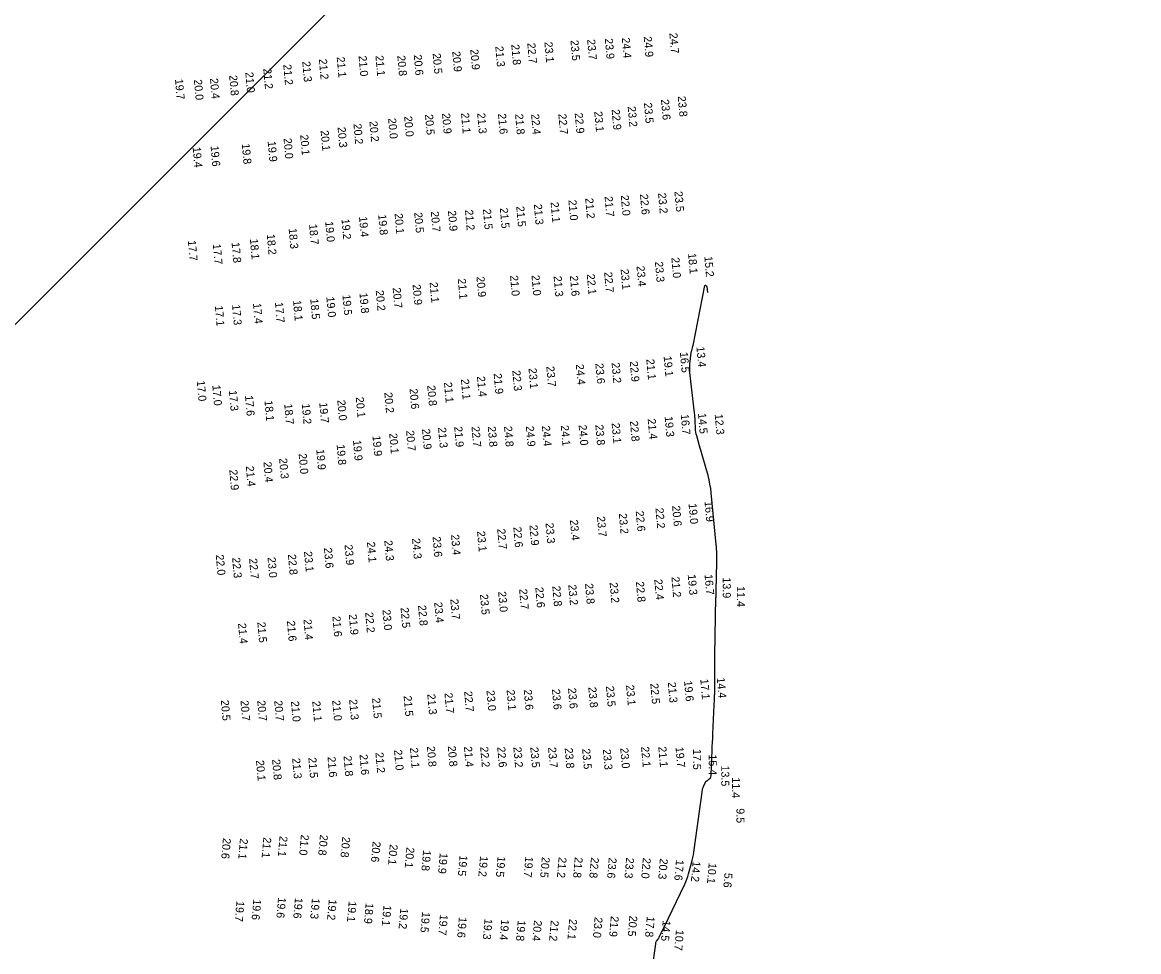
# Model space of a CAD drawing. Extents: x 988130 to 1132882, y 654656 to 841453.
# Drawn here: x 1054495 to 1055193, y 756046 to 756626 of the extents above; entities that cross this region are included whole.
import ezdxf

# ---------------------------------------------------------------- set-up
doc = ezdxf.new("R2010")
doc.units = 0
for name, color, linetype in [('V-ANNO-KEYM', 7, 'Continuous'), ('V-TOPO-MAJR', 7, 'Continuous'), ('V-TOPO-SOUN', 7, 'Continuous')]:
    doc.layers.add(name, color=color, linetype=linetype)

msp = doc.modelspace()

# ---------------------------------------------------------------- linework, layer by layer
at = {"layer": 'V-ANNO-KEYM'}
msp.add_line((1054334.64, 756281.5), (1056222.24, 758169.1), dxfattribs=at)
at = {"layer": 'V-TOPO-MAJR'}
msp.add_lwpolyline([(1054884.17, 756002.09), (1054891.01, 756050.93), (1054891.09, 756051.32), (1054891.21, 756051.7), (1054891.37, 756052.06), (1054891.58, 756052.4), (1054892.48, 756053.74), (1054892.7, 756054.08), (1054892.9, 756054.43), (1054893.09, 756054.78), (1054893.27, 756055.15), (1054893.96, 756056.66), (1054894.13, 756057.01), (1054894.3, 756057.37), (1054894.48, 756057.72), (1054894.66, 756058.06), (1054895.41, 756059.45), (1054895.59, 756059.8), (1054895.77, 756060.15), (1054895.95, 756060.5), (1054896.12, 756060.85), (1054909.17, 756088.06), (1054909.89, 756089.65), (1054910.53, 756091.27), (1054911.11, 756092.91), (1054911.61, 756094.58), (1054913.46, 756101.32), (1054913.9, 756103.01), (1054914.28, 756104.72), (1054914.6, 756106.43), (1054914.87, 756108.16), (1054920.23, 756147.11), (1054920.32, 756147.61), (1054920.44, 756148.1), (1054920.6, 756148.58), (1054920.79, 756149.05), (1054921.86, 756151.39), (1054921.97, 756151.61), (1054922.11, 756151.81), (1054922.26, 756152), (1054922.43, 756152.17), (1054923.17, 756152.81), (1054923.35, 756152.97), (1054923.54, 756153.13), (1054923.73, 756153.29), (1054923.92, 756153.44), (1054924.96, 756154.26), (1054925.1, 756154.39), (1054925.23, 756154.55), (1054925.32, 756154.72), (1054925.38, 756154.91), (1054925.59, 756155.72), (1054925.63, 756155.92), (1054925.67, 756156.12), (1054925.69, 756156.33), (1054925.71, 756156.54), (1054926.3, 756171.56), (1054926.4, 756174.14), (1054926.51, 756176.71), (1054926.63, 756179.28), (1054926.75, 756181.86), (1054927.63, 756200.04), (1054927.74, 756202.63), (1054927.82, 756205.22), (1054927.87, 756207.82), (1054927.9, 756210.41), (1054927.92, 756220.78), (1054927.93, 756223.37), (1054927.95, 756225.96), (1054927.99, 756228.56), (1054928.03, 756231.15), (1054928.69, 756267.27), (1054928.7, 756267.42), (1054928.71, 756267.58), (1054928.72, 756267.73), (1054928.74, 756267.88), (1054928.81, 756268.49), (1054928.83, 756268.65), (1054928.84, 756268.8), (1054928.85, 756268.95), (1054928.85, 756269.11), (1054929.07, 756282.56), (1054929.09, 756284.03), (1054929.11, 756285.51), (1054929.12, 756286.98), (1054929.13, 756288.46), (1054929.16, 756294.36), (1054929.15, 756295.83), (1054929.1, 756297.31), (1054929.01, 756298.78), (1054928.88, 756300.25), (1054925.7, 756332.66), (1054925.38, 756335.37), (1054924.94, 756338.05), (1054924.38, 756340.71), (1054923.7, 756343.35), (1054920.09, 756356.29), (1054919.69, 756357.71), (1054919.29, 756359.13), (1054918.88, 756360.54), (1054918.47, 756361.96), (1054916.68, 756368.11), (1054916.37, 756369.28), (1054916.14, 756370.46), (1054915.99, 756371.65), (1054915.9, 756372.86), (1054915.71, 756377.7), (1054915.66, 756378.91), (1054915.57, 756380.12), (1054915.47, 756381.33), (1054915.34, 756382.53), (1054912.45, 756407.83), (1054912.33, 756409.12), (1054912.29, 756410.41), (1054912.33, 756411.71), (1054912.43, 756413), (1054913.19, 756419.96), (1054913.24, 756420.37), (1054913.31, 756420.77), (1054913.4, 756421.16), (1054913.5, 756421.56), (1054913.95, 756423.12), (1054914.06, 756423.52), (1054914.16, 756423.91), (1054914.25, 756424.31), (1054914.34, 756424.71), (1054921.8, 756462.07), (1054921.84, 756462.19), (1054921.9, 756462.25), (1054921.99, 756462.26), (1054922.1, 756462.22), (1054922.6, 756461.95), (1054922.71, 756461.88), (1054922.8, 756461.79), (1054922.86, 756461.67), (1054922.89, 756461.54), (1054923.42, 756457.78)], dxfattribs=at)

# ---------------------------------------------------------------- texts
at = {"layer": 'V-TOPO-SOUN'}
for s, rotation, p in [('22.7 ', 275, (1054810.8, 756613.5)), ('23.1 ', 275, (1054821.49, 756614.15)), ('23.5 ', 275, (1054837.77, 756615.25)), ('23.7 ', 275, (1054848.2, 756615.77)), ('23.9 ', 275, (1054859.23, 756616.33)), ('24.4 ', 275, (1054869.86, 756616.79)), ('24.9 ', 275, (1054883.53, 756617.54)), ('24.7 ', 275, (1054899.54, 756619.71)), ('20.6 ', 275, (1054739.88, 756606.1)), ('20.5 ', 275, (1054751.7, 756607.04)), ('20.9 ', 275, (1054763.94, 756608.3)), ('20.9 ', 275, (1054775.18, 756609.56)), ('21.3 ', 275, (1054790.82, 756611.46)), ('21.8 ', 275, (1054800.81, 756612.56)), ('21.2 ', 275, (1054658.38, 756600.06)), ('21.3 ', 275, (1054670.24, 756601.99)), ('21.2 ', 275, (1054680.62, 756603.51)), ('21.1 ', 275, (1054691.75, 756604.79)), ('21.0 ', 275, (1054705.41, 756605.5)), ('21.1 ', 275, (1054715.95, 756605.64)), ('20.8 ', 275, (1054729.6, 756605.67)), ('20.8 ', 275, (1054624.56, 756593.36)), ('21.0 ', 275, (1054634.65, 756595.25)), ('21.2 ', 275, (1054645.89, 756597.56)), ('19.7 ', 275, (1054590.72, 756590.98)), ('20.0 ', 275, (1054602.54, 756590.65)), ('20.4 ', 275, (1054612.61, 756591.43)), ('23.6 ', 275, (1054894.31, 756578.23)), ('23.8 ', 275, (1054904.79, 756580.27)), ('22.9 ', 275, (1054863.51, 756572.01)), ('23.2 ', 275, (1054873.53, 756573.86)), ('23.5 ', 275, (1054883.67, 756576.15)), ('20.2 ', 275, (1054712.17, 756564.63)), ('20.0 ', 275, (1054723.85, 756566.48)), ('20.0 ', 275, (1054733.86, 756567.77)), ('20.5 ', 275, (1054746.91, 756568.9)), ('20.9 ', 275, (1054757.54, 756569.57)), ('21.1 ', 275, (1054769.4, 756569.81)), ('21.3 ', 275, (1054779.5, 756569.72)), ('21.6 ', 275, (1054792.49, 756569.38)), ('21.8 ', 275, (1054803.18, 756569.15)), ('22.4 ', 275, (1054813.2, 756569.13)), ('22.7 ', 275, (1054830.2, 756569.23)), ('22.9 ', 275, (1054840.43, 756569.8)), ('23.1 ', 275, (1054852.65, 756570.74)), ('20.1 ', 275, (1054681.71, 756558.88)), ('20.3 ', 275, (1054692.3, 756560.98)), ('20.2 ', 275, (1054702.21, 756563.02)), ('19.8 ', 275, (1054632.48, 756550.61)), ('19.9 ', 275, (1054648.62, 756552.14)), ('20.0 ', 275, (1054658.55, 756554.01)), ('20.1 ', 275, (1054668.93, 756556.16)), ('19.4 ', 275, (1054601.75, 756548.5)), ('19.6 ', 275, (1054612.96, 756549.21)), ('21.0 ', 275, (1054836.48, 756515.44)), ('21.2 ', 275, (1054846.98, 756516.59)), ('21.7 ', 275, (1054859.09, 756517.71)), ('22.0 ', 275, (1054869.21, 756518.42)), ('22.6 ', 275, (1054881.2, 756519.08)), ('23.2 ', 275, (1054892.49, 756519.78)), ('23.5 ', 275, (1054902.72, 756520.84)), ('20.9 ', 275, (1054761.23, 756508.79)), ('21.2 ', 275, (1054771.9, 756509.26)), ('21.5 ', 275, (1054783.12, 756509.81)), ('21.5 ', 275, (1054793.66, 756510.46)), ('21.5 ', 275, (1054803.89, 756511.52)), ('21.3 ', 275, (1054814.92, 756512.82)), ('21.1 ', 275, (1054825.36, 756514.11)), ('19.0 ', 275, (1054684.57, 756502.04)), ('19.2 ', 275, (1054694.75, 756503.59)), ('19.4 ', 275, (1054705.67, 756505.05)), ('19.8 ', 275, (1054717.66, 756506.31)), ('20.1 ', 275, (1054727.91, 756507.04)), ('20.5 ', 275, (1054740.17, 756507.68)), ('20.7 ', 275, (1054750.54, 756508.26)), ('18.3 ', 275, (1054661.72, 756497.73)), ('18.7 ', 275, (1054674.49, 756500.32)), ('17.7 ', 275, (1054598.76, 756490.17)), ('17.7 ', 275, (1054614.36, 756487.97)), ('17.8 ', 275, (1054626.07, 756488.96)), ('18.1 ', 275, (1054637.54, 756491.12)), ('18.2 ', 275, (1054648.08, 756494.04)), ('18.1 ', 275, (1054911.23, 756482.13)), ('23.4 ', 275, (1054879.03, 756474.25)), ('23.3 ', 275, (1054890.51, 756476.92)), ('21.0 ', 275, (1054900.81, 756479.47)), ('15.2 ', 275, (1054921.38, 756480.24)), ('20.9 ', 275, (1054779.04, 756467.58)), ('21.0 ', 275, (1054800.03, 756468.25)), ('21.0 ', 275, (1054813.42, 756468.48)), ('21.3 ', 275, (1054827.25, 756467.85)), ('21.6 ', 275, (1054837.41, 756468.15)), ('22.1 ', 275, (1054847.96, 756469.1)), ('22.7 ', 275, (1054858.82, 756470.39)), ('23.1 ', 275, (1054869.12, 756472.26)), ('20.7 ', 275, (1054726.71, 756460.61)), ('20.9 ', 275, (1054739.14, 756462.65)), ('21.1 ', 275, (1054749.8, 756464.05)), ('21.1 ', 275, (1054767.38, 756466.32)), ('18.1 ', 275, (1054664.47, 756452.77)), ('18.5 ', 275, (1054675.22, 756453.68)), ('19.0 ', 275, (1054685.27, 756454.95)), ('19.5 ', 275, (1054695.32, 756456.27)), ('19.8 ', 275, (1054705.97, 756457.37)), ('20.2 ', 275, (1054716.14, 756458.98)), ('17.1 ', 275, (1054615.64, 756449.37)), ('17.3 ', 275, (1054626.39, 756450.07)), ('17.4 ', 275, (1054639.44, 756450.92)), ('17.7 ', 275, (1054653.17, 756451.54)), ('19.1 ', 275, (1054895.97, 756417.91)), ('16.5 ', 275, (1054906.14, 756420.37)), ('13.4 ', 275, (1054916.45, 756423.81)), ('23.7 ', 275, (1054822.68, 756411.54)), ('24.4 ', 275, (1054841.1, 756412.81)), ('23.6 ', 275, (1054853.33, 756413.4)), ('23.2 ', 275, (1054863.48, 756413.82)), ('22.9 ', 275, (1054874.83, 756414.67)), ('21.1 ', 275, (1054885.15, 756416)), ('21.4 ', 275, (1054779.37, 756405.28)), ('21.9 ', 275, (1054789.79, 756407.04)), ('22.3 ', 275, (1054801.47, 756408.92)), ('23.1 ', 275, (1054811.57, 756410.35)), ('17.0 ', 275, (1054604.33, 756402.54)), ('17.0 ', 275, (1054614.04, 756399.78)), ('20.6 ', 275, (1054737.24, 756397.57)), ('20.8 ', 275, (1054748.3, 756399.6)), ('21.1 ', 275, (1054758.77, 756401.56)), ('21.1 ', 275, (1054769.35, 756403.54)), ('17.3 ', 275, (1054624.38, 756396.49)), ('17.6 ', 275, (1054634.47, 756393.3)), ('18.1 ', 275, (1054646.64, 756390.12)), ('20.0 ', 275, (1054692.12, 756390.44)), ('20.1 ', 275, (1054703.65, 756392.28)), ('20.2 ', 275, (1054721.5, 756395.17)), ('18.7 ', 275, (1054658.96, 756388.04)), ('19.2 ', 275, (1054669.95, 756388.16)), ('19.7 ', 275, (1054680.84, 756388.86)), ('23.1 ', 275, (1054863.49, 756376.11)), ('22.8 ', 275, (1054874.92, 756377.38)), ('21.4 ', 275, (1054886.01, 756378.74)), ('19.3 ', 275, (1054896.61, 756380.25)), ('16.7 ', 275, (1054906.68, 756381.57)), ('14.5 ', 275, (1054917.42, 756382.2)), ('12.3 ', 275, (1054927.89, 756381.67)), ('20.1 ', 275, (1054724.52, 756369.7)), ('20.7 ', 275, (1054735.08, 756371.38)), ('20.9 ', 275, (1054745.04, 756372.44)), ('21.3 ', 275, (1054755.06, 756373.34)), ('21.9 ', 275, (1054765.15, 756373.9)), ('22.7 ', 275, (1054775.95, 756373.91)), ('23.8 ', 275, (1054786.11, 756373.98)), ('24.8 ', 275, (1054796.26, 756374.08)), ('24.9 ', 275, (1054809.92, 756374.21)), ('24.4 ', 275, (1054819.96, 756374.38)), ('24.1 ', 275, (1054831.72, 756374.6)), ('24.0 ', 275, (1054842.88, 756374.93)), ('23.8 ', 275, (1054853.31, 756374.98)), ('19.8 ', 275, (1054691.7, 756362.66)), ('19.9 ', 275, (1054701.91, 756365.36)), ('19.9 ', 275, (1054714.1, 756368.2)), ('20.0 ', 275, (1054667.97, 756357.03)), ('19.9 ', 275, (1054678.98, 756359.67)), ('21.4 ', 275, (1054635, 756349.23)), ('20.4 ', 275, (1054645.98, 756351.82)), ('20.3 ', 275, (1054655.77, 756354.08)), ('22.9 ', 275, (1054624.65, 756346.93)), ('22.6 ', 275, (1054878.55, 756321.15)), ('22.2 ', 275, (1054890.86, 756322.99)), ('20.6 ', 275, (1054901.25, 756324.42)), ('19.0 ', 275, (1054911.53, 756325.82)), ('16.9 ', 275, (1054921.52, 756327.23)), ('23.3 ', 275, (1054822.18, 756313.66)), ('23.4 ', 275, (1054837.43, 756315.61)), ('23.7 ', 275, (1054854.31, 756317.77)), ('23.2 ', 275, (1054867.99, 756319.61)), ('23.4 ', 275, (1054763.17, 756306.38)), ('23.1 ', 275, (1054779.43, 756308.54)), ('22.7 ', 275, (1054792.02, 756310)), ('22.6 ', 275, (1054802.07, 756311.16)), ('22.9 ', 275, (1054812.14, 756312.37)), ('23.9 ', 275, (1054696.62, 756300.11)), ('24.1 ', 275, (1054710.64, 756301.82)), ('24.3 ', 275, (1054721.49, 756302.78)), ('24.3 ', 275, (1054738.82, 756303.99)), ('23.6 ', 275, (1054751.65, 756305.14)), ('22.0 ', 275, (1054616.21, 756293.83)), ('23.0 ', 275, (1054648.53, 756292.28)), ('22.8 ', 275, (1054661.28, 756294.08)), ('23.1 ', 275, (1054671.34, 756295.89)), ('23.6 ', 275, (1054683.77, 756298.14)), ('22.3 ', 275, (1054626.42, 756292.06)), ('22.7 ', 275, (1054637.02, 756291.46)), ('22.4 ', 275, (1054890.14, 756278.5)), ('21.2 ', 275, (1054900.84, 756279.99)), ('19.3 ', 275, (1054911.02, 756281.49)), ('16.7 ', 275, (1054921.52, 756281.53)), ('13.9 ', 270, (1054932.93, 756279.75)), ('22.7 ', 275, (1054805.7, 756272.42)), ('22.6 ', 275, (1054815.81, 756273.53)), ('22.8 ', 275, (1054826.43, 756274.31)), ('23.2 ', 275, (1054836.41, 756275.1)), ('23.8 ', 275, (1054846.87, 756275.84)), ('23.2 ', 275, (1054862.25, 756276.47)), ('22.8 ', 275, (1054878.66, 756277.03)), ('11.4 ', 270, (1054941.74, 756274.31)), ('23.7 ', 275, (1054762.72, 756266.16)), ('23.5 ', 275, (1054781.25, 756269.12)), ('23.0 ', 275, (1054792.57, 756270.82)), ('22.2 ', 275, (1054709.53, 756257.89)), ('23.0 ', 275, (1054720.32, 756259.46)), ('22.5 ', 275, (1054731.66, 756260.83)), ('22.8 ', 275, (1054742.54, 756262.26)), ('23.4 ', 275, (1054752.65, 756264.15)), ('21.4 ', 275, (1054630.12, 756251.01)), ('21.5 ', 275, (1054642.19, 756251.72)), ('21.6 ', 275, (1054660.66, 756252.53)), ('21.4 ', 275, (1054670.99, 756253.49)), ('21.6 ', 275, (1054689.06, 756255.38)), ('21.9 ', 275, (1054699.31, 756256.58)), ('17.1 ', 275, (1054918.86, 756216.19)), ('14.4 ', 275, (1054929.15, 756217.03)), ('22.7 ', 275, (1054771.37, 756208.56)), ('23.0 ', 275, (1054785.3, 756209.1)), ('23.1 ', 275, (1054797.89, 756209.4)), ('23.6 ', 275, (1054808.6, 756209.56)), ('23.6 ', 275, (1054826.21, 756209.86)), ('23.6 ', 275, (1054836.25, 756210.5)), ('23.8 ', 275, (1054848.92, 756211.1)), ('23.5 ', 275, (1054859.95, 756211.76)), ('23.1 ', 275, (1054872.5, 756212.44)), ('22.5 ', 275, (1054887.65, 756213.39)), ('21.3 ', 275, (1054898.59, 756214.19)), ('19.6 ', 275, (1054908.74, 756215.01)), ('20.5 ', 275, (1054619.37, 756202.97)), ('20.7 ', 275, (1054631.64, 756202.77)), ('20.7 ', 275, (1054642.13, 756202.74)), ('20.7 ', 275, (1054652.73, 756202.73)), ('21.0 ', 275, (1054663.19, 756202.32)), ('21.1 ', 275, (1054676.48, 756202.4)), ('21.0 ', 275, (1054688.94, 756202.87)), ('21.3 ', 275, (1054699.51, 756203.47)), ('21.5 ', 275, (1054713.84, 756204.33)), ('21.5 ', 275, (1054733.56, 756205.67)), ('21.3 ', 275, (1054748.33, 756206.8)), ('21.7 ', 275, (1054759.06, 756207.5)), ('20.8 ', 275, (1054748.06, 756174.16)), ('20.8 ', 275, (1054761.12, 756174.33)), ('21.4 ', 275, (1054771.24, 756174.01)), ('22.2 ', 275, (1054781.35, 756173.84)), ('22.6 ', 275, (1054792.01, 756173.77)), ('23.2 ', 275, (1054802.1, 756173.71)), ('23.5 ', 275, (1054812.68, 756173.62)), ('22.1 ', 275, (1054881.87, 756173.92)), ('21.1 ', 275, (1054892.64, 756173.91)), ('21.3 ', 275, (1054663.92, 756166.73)), ('21.5 ', 275, (1054674.02, 756167.12)), ('21.6 ', 275, (1054686, 756167.6)), ('21.8 ', 275, (1054696, 756168.18)), ('21.6 ', 275, (1054706, 756169.06)), ('21.2 ', 275, (1054715.94, 756170.27)), ('21.0 ', 275, (1054727.56, 756171.92)), ('21.1 ', 275, (1054737.49, 756173.3)), ('23.7 ', 275, (1054823.78, 756173.5)), ('23.8 ', 275, (1054834.15, 756173.11)), ('23.5 ', 275, (1054845.05, 756172.64)), ('23.3 ', 275, (1054857.99, 756172.32)), ('23.0 ', 275, (1054868.86, 756173.13)), ('19.7 ', 275, (1054903.39, 756173.69)), ('17.5 ', 270, (1054914.42, 756172.6)), ('15.4 ', 270, (1054924.18, 756169.2)), ('20.1 ', 275, (1054641.33, 756165.4)), ('20.8 ', 275, (1054651.4, 756165.99)), ('13.5 ', 270, (1054931.99, 756162.24)), ('11.4 ', 270, (1054938.68, 756154.85)), ('9.5', 270, (1054941.48, 756135.53)), ('21.1 ', 265, (1054656.11, 756118.36)), ('21.0 ', 265, (1054669.45, 756119.27)), ('20.8 ', 265, (1054681.34, 756119.19)), ('20.6 ', 265, (1054620.75, 756117.09)), ('21.1 ', 265, (1054631.38, 756116.82)), ('21.1 ', 265, (1054646, 756117.56)), ('20.8 ', 265, (1054695.28, 756117.91)), ('20.6 ', 265, (1054714.29, 756114.98)), ('20.1 ', 265, (1054724.97, 756113.17)), ('20.1 ', 265, (1054735.38, 756111.32)), ('19.8 ', 265, (1054745.77, 756109.5)), ('19.9 ', 265, (1054756.17, 756107.79)), ('19.5 ', 265, (1054768.56, 756106.3)), ('19.2 ', 265, (1054781.36, 756105.85)), ('19.5 ', 265, (1054792.3, 756105.64)), ('19.7 ', 265, (1054809.63, 756105.52)), ('20.5 ', 265, (1054819.97, 756105.28)), ('21.2 ', 265, (1054830.43, 756105.14)), ('21.8 ', 265, (1054840.51, 756105.14)), ('22.8 ', 265, (1054850.65, 756105.01)), ('23.6 ', 265, (1054861.75, 756104.86)), ('23.3 ', 265, (1054872.62, 756104.86)), ('22.0 ', 265, (1054883.09, 756104.78)), ('20.3 ', 265, (1054893.71, 756104.3)), ('17.6 ', 265, (1054903.76, 756103.5)), ('14.2 ', 265, (1054914.14, 756102.63)), ('10.1 ', 265, (1054924.18, 756101.56)), ('5.6', 265, (1054934.07, 756095.36)), ('19.7 ', 265, (1054629.2, 756077.79)), ('19.6 ', 265, (1054639.71, 756078.87)), ('19.6 ', 265, (1054655.17, 756080.03)), ('19.6 ', 265, (1054665.71, 756079.8)), ('19.3 ', 265, (1054676.32, 756079.47)), ('19.2 ', 265, (1054686.87, 756078.75)), ('19.1 ', 265, (1054699.28, 756077.64)), ('18.9 ', 265, (1054709.89, 756076.53)), ('19.1 ', 265, (1054721.04, 756075.08)), ('19.2 ', 265, (1054731.55, 756073.23)), ('19.5 ', 265, (1054745.14, 756070.96)), ('19.7 ', 265, (1054756.31, 756069.29)), ('19.6 ', 265, (1054768.13, 756067.76)), ('19.3 ', 265, (1054784.14, 756066.67)), ('19.4 ', 265, (1054794.61, 756066.23)), ('19.8 ', 265, (1054804.89, 756065.7)), ('20.4 ', 265, (1054815.06, 756065.74)), ('21.2 ', 265, (1054825.57, 756065.65)), ('22.1 ', 265, (1054837.03, 756066.53)), ('23.0 ', 265, (1054852.92, 756067.72)), ('21.9 ', 265, (1054863.04, 756068.33)), ('20.5 ', 265, (1054874.67, 756068.58)), ('17.8 ', 265, (1054885.51, 756068.12)), ('14.5 ', 265, (1054895.46, 756065.66)), ('10.7 ', 265, (1054903.71, 756059.76))]:
    msp.add_text(s, height=5, rotation=rotation, dxfattribs=at).set_placement(p)

doc.saveas('drawing.dxf')
